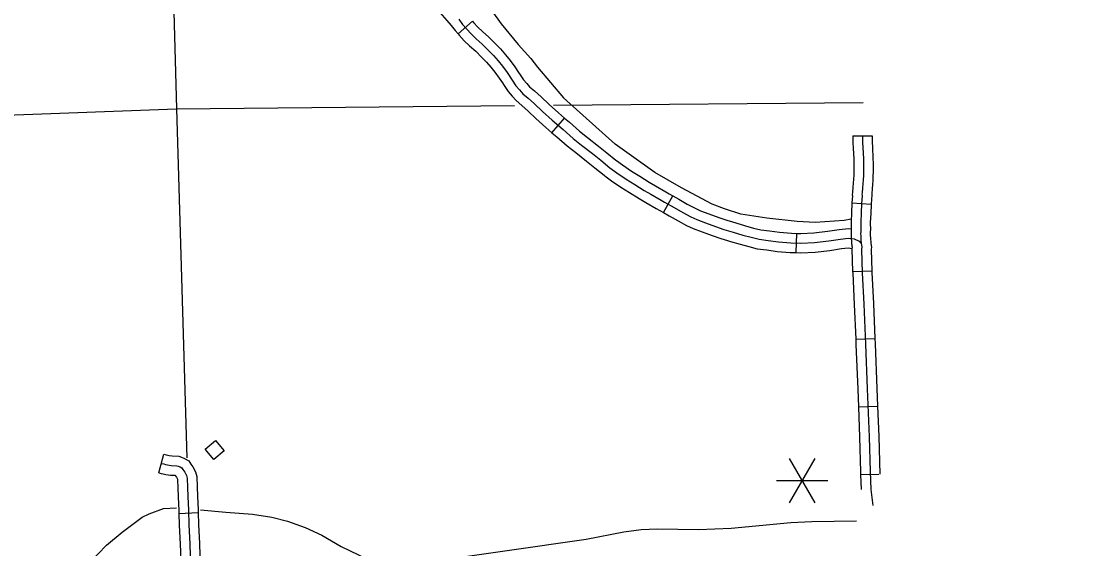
# Model space of a CAD drawing. Extents: x -19 to 366, y -4 to 359.
# Drawn here: x 168.146 to 169.712, y 177.432 to 178.21 of the extents above; entities that cross this region are included whole.
import ezdxf

# ---------------------------------------------------------------- set-up
doc = ezdxf.new("R2010")
doc.units = 0
for name, color, linetype in [('21', 7, 'Continuous'), ('R_Axis Annot', 7, 'Continuous'), ('R_ROW Annot', 7, 'Continuous'), ('R_Temp Easement', 7, 'Continuous'), ('Sheet Fence', 7, 'Continuous'), ('T_Indications', 7, 'Continuous'), ('T_Vehicle Path Lt Minor', 7, 'Continuous')]:
    doc.layers.add(name, color=color, linetype=linetype)

msp = doc.modelspace()

# ---------------------------------------------------------------- linework, layer by layer
at = {"layer": '21'}
msp.add_lwpolyline([(168.4322, 177.5913), (168.4449, 177.5762), (168.4298, 177.5635), (168.4171, 177.5786)], close=True, dxfattribs=at)
at = {"layer": 'R_Axis Annot'}
for points in [[(168.3614, 178.5634), (168.3745, 178.0811)], [(168.3745, 178.0811), (168.8736, 178.0857)], [(168.931, 178.0862), (169.3883, 178.0904)], [(167.3515, 178.0632), (167.8923, 178.0633), (168.123, 178.0716), (168.3745, 178.0811)], [(168.3745, 178.0811), (168.3902, 177.566)]]:
    msp.add_lwpolyline(points, dxfattribs=at)
at = {"layer": 'R_ROW Annot'}
for p, q in [((169.373, 178.041), (169.4014, 178.041)), ((169.3716, 177.9422), (169.4, 177.9401)), ((169.3726, 177.8408), (169.401, 177.8419)), ((169.3772, 177.7408), (169.4056, 177.7421)), ((169.3811, 177.641), (169.4094, 177.6421)), ((168.3487, 177.544), (168.3559, 177.5715)), ((169.3844, 177.5412), (169.4112, 177.542)), ((168.3782, 177.4839), (168.4066, 177.485))]:
    msp.add_line(p, q, dxfattribs=at)
for points in [[(169.373, 178.041), (169.373, 178.0382), (169.3731, 178.0309), (169.3736, 178.023), (169.3742, 178.0067), (169.3743, 178.0003), (169.3744, 177.9943), (169.3743, 177.9886), (169.3742, 177.9828), (169.3739, 177.977), (169.3735, 177.9713), (169.3729, 177.9652), (169.3724, 177.9581), (169.3721, 177.9542), (169.3724, 177.9525), (169.3716, 177.9422)], [(169.3872, 178.041), (169.3872, 178.0382), (169.3873, 178.0314), (169.3878, 178.0237), (169.3884, 178.0071)], [(169.4014, 178.041), (169.4014, 178.0383), (169.4015, 178.0319), (169.402, 178.0244), (169.4026, 178.0074), (169.4027, 178.0007), (169.4028, 177.9945), (169.4027, 177.9881), (169.4026, 177.9817), (169.4022, 177.9753), (169.4018, 177.969), (169.4012, 177.9629), (169.4007, 177.956), (169.4007, 177.9557), (169.401, 177.954), (169.4, 177.9401)], [(169.3884, 178.0071), (169.3885, 178.0005), (169.3886, 177.9944), (169.3885, 177.9883), (169.3884, 177.9823), (169.3881, 177.9762), (169.3876, 177.9701), (169.3871, 177.9641), (169.3866, 177.957), (169.3864, 177.9549), (169.3867, 177.9532), (169.3858, 177.9405), (169.3852, 177.9273), (169.3845, 177.9135), (169.3845, 177.9125), (169.3846, 177.9032), (169.3845, 177.8999), (169.3844, 177.8966), (169.3845, 177.8933), (169.3846, 177.89), (169.3849, 177.8867), (169.3852, 177.8834), (169.3854, 177.882)], [(169.3716, 177.9422), (169.3716, 177.9413), (169.371, 177.9279), (169.3703, 177.914), (169.3703, 177.9125), (169.3704, 177.9035), (169.3703, 177.9003), (169.3702, 177.8966), (169.3703, 177.8929), (169.3704, 177.8892), (169.3707, 177.8855), (169.3711, 177.8818), (169.3713, 177.8802), (169.3716, 177.8781), (169.3718, 177.8767), (169.3718, 177.8767), (169.3714, 177.8737), (169.3726, 177.8408)], [(169.4, 177.9401), (169.3999, 177.9397), (169.3994, 177.9266), (169.3987, 177.9131), (169.3987, 177.9124), (169.3988, 177.903), (169.3987, 177.8995), (169.3986, 177.8966), (169.3987, 177.8937), (169.3988, 177.8908), (169.399, 177.8879), (169.3993, 177.8851), (169.3995, 177.8839), (169.3997, 177.8822), (169.4005, 177.8769), (169.4001, 177.874), (169.4, 177.8734), (169.3999, 177.8727), (169.401, 177.8419)], [(169.3854, 177.882), (169.3856, 177.8801), (169.3861, 177.8769)], [(169.3861, 177.8769), (169.386, 177.876), (169.3859, 177.875), (169.3857, 177.8732), (169.3869, 177.839), (169.3891, 177.7928), (169.3917, 177.7335), (169.3942, 177.6676), (169.397, 177.597), (169.3985, 177.5458), (169.3993, 177.5192), (169.4025, 177.4958)], [(169.3726, 177.8408), (169.3727, 177.8384), (169.3749, 177.7921), (169.3772, 177.7408)], [(169.401, 177.8419), (169.4011, 177.8396), (169.4033, 177.7934), (169.4056, 177.7421)], [(169.3772, 177.7408), (169.3775, 177.733), (169.3801, 177.667), (169.3811, 177.641)], [(169.4056, 177.7421), (169.4059, 177.7341), (169.4084, 177.6681), (169.4094, 177.6421)], [(169.3811, 177.641), (169.3828, 177.5965), (169.3843, 177.5453), (169.3844, 177.5412)], [(169.4094, 177.6421), (169.4112, 177.5975), (169.4128, 177.542)], [(168.3559, 177.5715), (168.3597, 177.5705), (168.362, 177.5699), (168.3639, 177.5694), (168.3682, 177.5689), (168.378, 177.5684), (168.3823, 177.567), (168.3864, 177.5651), (168.3927, 177.5616), (168.3957, 177.5565), (168.3988, 177.5524), (168.4026, 177.545), (168.4047, 177.5382), (168.4052, 177.5226), (168.4058, 177.5092), (168.4065, 177.4893), (168.4066, 177.485)], [(168.3523, 177.5577), (168.356, 177.5568), (168.3585, 177.5561), (168.3614, 177.5554), (168.367, 177.5547), (168.3754, 177.5543), (168.3771, 177.5537), (168.38, 177.5524), (168.3824, 177.551), (168.3839, 177.5485), (168.3868, 177.5448), (168.3894, 177.5396), (168.3906, 177.5358), (168.391, 177.5221), (168.3916, 177.5087), (168.3923, 177.4888), (168.3931, 177.4671), (168.3945, 177.4389), (168.3956, 177.4048)], [(168.3487, 177.544), (168.3523, 177.543), (168.355, 177.5423), (168.3589, 177.5414), (168.3658, 177.5405), (168.3724, 177.5402), (168.3747, 177.5372), (168.3762, 177.5343), (168.3764, 177.5334), (168.3768, 177.5215), (168.3774, 177.5082), (168.3781, 177.4883), (168.3782, 177.4839)], [(169.3844, 177.5412), (169.3851, 177.5193)], [(168.3782, 177.4839), (168.3789, 177.4665), (168.3803, 177.4384), (168.3814, 177.4043), (168.3821, 177.384)], [(168.4066, 177.485), (168.4073, 177.4677), (168.4087, 177.4395), (168.4098, 177.4052), (168.4105, 177.385)]]:
    msp.add_lwpolyline(points, dxfattribs=at)
at = {"layer": 'R_Temp Easement'}
for points in [[(168.8288, 178.2414), (168.8538, 178.2064), (168.8791, 178.1759), (168.8978, 178.1552), (168.9076, 178.1422), (168.9458, 178.097)], [(169.3705, 177.918), (169.3599, 177.9162), (169.3171, 177.9132), (169.2909, 177.9144), (169.246, 177.9193), (169.2078, 177.9252), (169.1833, 177.9331), (169.1653, 177.94), (169.1199, 177.9645), (169.0807, 177.987), (169.0219, 178.0289), (168.9458, 178.097)], [(168.1535, 177.3292), (168.1931, 177.3673), (168.2254, 177.3913), (168.2466, 177.4115), (168.2714, 177.4368), (168.2944, 177.456), (168.3239, 177.4781), (168.3345, 177.4835), (168.3555, 177.4909), (168.3745, 177.4919)], [(168.4102, 177.4893), (168.4474, 177.4857), (168.4868, 177.4827), (168.5155, 177.4783), (168.5384, 177.4724), (168.5646, 177.463), (168.5891, 177.4516), (168.6177, 177.4353), (168.6557, 177.4169), (168.6666, 177.4128), (168.6792, 177.4097), (168.6903, 177.4091), (168.7393, 177.4116), (168.9792, 177.4458), (169.0347, 177.4565), (169.0603, 177.4601), (169.0843, 177.4611), (169.1449, 177.4602), (169.1935, 177.4623), (169.2812, 177.4706), (169.3126, 177.4721), (169.3782, 177.473)]]:
    msp.add_lwpolyline(points, dxfattribs=at)
at = {"layer": 'Sheet Fence'}
for points in [[(176.1271, 2.4436), (175.8876, 11.0613), (175.6472, 19.6792), (175.4061, 28.2972), (175.164, 36.9153), (174.9212, 45.5335), (174.6775, 54.1519), (174.433, 62.7704), (174.1876, 71.389), (173.9414, 80.0077), (173.6944, 88.6266), (173.4466, 97.2456), (173.1979, 105.8647), (172.9484, 114.484), (172.6981, 123.1034), (172.447, 131.7229), (172.195, 140.3425), (171.9422, 148.9623), (171.6886, 157.5822), (171.4342, 166.2022), (171.179, 174.8224), (170.9229, 183.4427), (170.666, 192.0631), (170.4084, 200.6837), (170.1499, 209.3044), (169.8906, 217.9252), (169.6305, 226.5461), (169.3695, 235.1672), (169.1078, 243.7884), (168.8453, 252.4098), (168.5819, 261.0312), (168.3178, 269.6528), (168.0528, 278.2746), (167.7871, 286.8964), (167.5205, 295.5185), (167.2532, 304.1406), (166.985, 312.7629), (166.7161, 321.3853), (166.4463, 330.0078), (166.1758, 338.6305), (165.9044, 347.2533)], [(168.7902, 2.2442), (168.5607, 10.8615), (168.3304, 19.479), (168.0993, 28.0965), (167.8673, 36.7142), (167.6346, 45.3321), (167.4011, 53.95), (167.1668, 62.5681), (166.9316, 71.1863), (166.6957, 79.8047), (166.459, 88.4232), (166.2215, 97.0418), (165.9832, 105.6605), (165.7441, 114.2794), (165.5043, 122.8984), (165.2636, 131.5176), (165.0221, 140.1368), (164.7799, 148.7563), (164.5369, 157.3758), (164.2931, 165.9955), (164.0485, 174.6153), (163.8031, 183.2352), (163.5569, 191.8553), (163.31, 200.4755), (163.0623, 209.0959), (162.8138, 217.7164), (162.5645, 226.337), (162.3145, 234.9577), (162.0637, 243.5786), (161.8121, 252.1997), (161.5597, 260.8208), (161.3066, 269.4421), (161.0527, 278.0636), (160.798, 286.6851), (160.5426, 295.3068), (160.2864, 303.9287), (160.0294, 312.5507), (159.7717, 321.1728), (159.5132, 329.7951), (159.2539, 338.4175), (158.9939, 347.04)], [(0, 172.2839), (7.1335, 172.2883), (14.267, 172.3015), (21.4005, 172.3236), (28.5339, 172.3544), (35.6673, 172.3941), (42.8006, 172.4426), (49.9339, 172.4999), (57.0671, 172.566), (64.2002, 172.6409), (71.3332, 172.7246), (78.4661, 172.8172), (85.5989, 172.9186), (92.7315, 173.0287), (99.8641, 173.1477), (106.9964, 173.2755), (114.1286, 173.4122), (121.2606, 173.5576), (128.3925, 173.7119), (135.5241, 173.8749), (142.6555, 174.0468), (149.7867, 174.2275), (156.9177, 174.417), (164.0485, 174.6153), (171.179, 174.8224), (178.3092, 175.0383), (185.4392, 175.2631), (192.5688, 175.4966), (199.6982, 175.739), (206.8273, 175.9902), (213.9561, 176.2502), (221.0845, 176.5189), (228.2126, 176.7965), (235.3404, 177.083), (242.4677, 177.3782), (249.5948, 177.6822), (256.7214, 177.995), (263.8476, 178.3167), (270.9735, 178.6471), (278.0989, 178.9863), (285.2239, 179.3344), (292.3485, 179.6912), (299.4726, 180.0569), (306.5963, 180.4314), (313.7195, 180.8146), (320.8422, 181.2067), (327.9644, 181.6076), (335.0862, 182.0172), (342.2074, 182.4357)]]:
    msp.add_spline(points, degree=3, dxfattribs=at)
at = {"layer": 'T_Indications'}
for p, q in [((168.7902, 178.1916), (168.8117, 178.2101)), ((168.9289, 178.0457), (168.9474, 178.0672)), ((169.0933, 177.9278), (169.1072, 177.9526)), ((169.2893, 177.8687), (169.2901, 177.8971))]:
    msp.add_line(p, q, dxfattribs=at)
for points in [[(168.7285, 178.2713), (168.7347, 178.2631), (168.7368, 178.2603), (168.7421, 178.2534), (168.7482, 178.2448), (168.753, 178.2378), (168.7588, 178.2286), (168.7666, 178.2191), (168.7735, 178.2113), (168.7803, 178.2039), (168.7859, 178.1966), (168.7902, 178.1916)], [(168.7912, 178.213), (168.7969, 178.2055), (168.8026, 178.199), (168.8096, 178.1913), (168.8168, 178.1843), (168.826, 178.1762), (168.8349, 178.1672), (168.8425, 178.1596), (168.8495, 178.1516), (168.8557, 178.1437), (168.8627, 178.1345), (168.8701, 178.1232), (168.8757, 178.115), (168.8808, 178.1089), (168.8859, 178.1032), (168.8938, 178.0965), (168.9032, 178.0881), (168.9149, 178.077), (168.9292, 178.0641), (168.9454, 178.0502), (168.9603, 178.0372), (168.9727, 178.0274), (168.9886, 178.0148), (169.0011, 178.0049), (169.0145, 177.994), (169.0248, 177.9864), (169.0383, 177.9772), (169.051, 177.9693), (169.0648, 177.9605), (169.0746, 177.9548), (169.0898, 177.9461), (169.0949, 177.9432), (169.1091, 177.9353), (169.1218, 177.9279), (169.1339, 177.9217), (169.1427, 177.9175), (169.1553, 177.9128), (169.1702, 177.9073), (169.1825, 177.9029), (169.1961, 177.899), (169.2105, 177.8947), (169.2229, 177.8913), (169.2345, 177.8885), (169.2481, 177.8868), (169.263, 177.8847), (169.2814, 177.8831), (169.2961, 177.8827), (169.3163, 177.8838), (169.3373, 177.8861)], [(168.8117, 178.2101), (168.8132, 178.2084), (168.8197, 178.2013), (168.8264, 178.1948), (168.8358, 178.1865), (168.845, 178.1772), (168.8529, 178.1693), (168.8605, 178.1606), (168.867, 178.1524), (168.8743, 178.1427), (168.8796, 178.1346)], [(168.7902, 178.1916), (168.7919, 178.1895), (168.7994, 178.1814), (168.8071, 178.1739), (168.8163, 178.1658), (168.8248, 178.1572), (168.8321, 178.1499), (168.8386, 178.1425), (168.8445, 178.135), (168.8511, 178.1263), (168.8558, 178.1191)], [(168.8796, 178.1346), (168.8819, 178.1311), (168.887, 178.1237), (168.8916, 178.1182), (168.8959, 178.1134), (168.9031, 178.1072), (168.9129, 178.0985), (168.9245, 178.0875), (168.9386, 178.0748), (168.9474, 178.0672)], [(168.8558, 178.1191), (168.8583, 178.1153), (168.8644, 178.1064), (168.8701, 178.0996), (168.876, 178.0931), (168.8844, 178.0858), (168.8936, 178.0776), (168.9052, 178.0666), (168.9198, 178.0534), (168.9289, 178.0457)], [(168.9474, 178.0672), (168.9547, 178.061), (168.9694, 178.0481), (168.9815, 178.0385), (168.9974, 178.026), (169.01, 178.016), (169.0232, 178.0053), (169.024, 178.0047)], [(168.9289, 178.0457), (168.9361, 178.0395), (168.9512, 178.0263), (168.9639, 178.0162), (168.9798, 178.0037), (168.9922, 177.9938), (169.0058, 177.9828), (169.0071, 177.9818)], [(169.024, 178.0047), (169.033, 177.998), (169.0461, 177.9891), (169.0586, 177.9813), (169.0722, 177.9726), (169.0817, 177.9671), (169.0968, 177.9585), (169.1019, 177.9555), (169.1072, 177.9526)], [(169.0071, 177.9818), (169.0166, 177.9748), (169.0306, 177.9653), (169.0434, 177.9573), (169.0574, 177.9484), (169.0675, 177.9425), (169.0827, 177.9338), (169.0879, 177.9308), (169.0933, 177.9278)], [(169.1072, 177.9526), (169.1161, 177.9476), (169.1286, 177.9403), (169.1401, 177.9344), (169.1482, 177.9306), (169.1602, 177.9261), (169.175, 177.9207), (169.1868, 177.9165), (169.1955, 177.9139)], [(169.0933, 177.9278), (169.102, 177.9229), (169.115, 177.9154), (169.1276, 177.9089), (169.1371, 177.9045), (169.1503, 177.8995), (169.1654, 177.894), (169.1781, 177.8894), (169.1877, 177.8866)], [(169.1955, 177.9139), (169.2001, 177.9126), (169.2145, 177.9084), (169.2265, 177.905), (169.237, 177.9025), (169.25, 177.9009), (169.2646, 177.8988), (169.2822, 177.8973), (169.2901, 177.8971)], [(169.2901, 177.8971), (169.296, 177.897), (169.3152, 177.8979), (169.3354, 177.9002), (169.3527, 177.9028), (169.3663, 177.9042), (169.3704, 177.9037)], [(169.1877, 177.8866), (169.1922, 177.8853), (169.2066, 177.8811), (169.2193, 177.8776), (169.2319, 177.8745), (169.2462, 177.8727), (169.2614, 177.8705), (169.2806, 177.869), (169.2893, 177.8687)], [(169.3373, 177.8861), (169.3545, 177.8887), (169.3662, 177.8899), (169.3751, 177.8889), (169.3823, 177.8857), (169.3854, 177.882)], [(169.2893, 177.8687), (169.2963, 177.8685), (169.3174, 177.8696), (169.3391, 177.872), (169.3562, 177.8746), (169.3661, 177.8756), (169.372, 177.8749)]]:
    msp.add_lwpolyline(points, dxfattribs=at)
at = {"layer": 'T_Vehicle Path Lt Minor'}
for p, q in [((169.317, 177.5651), (169.2791, 177.4995)), ((169.2791, 177.5651), (169.317, 177.4995)), ((169.2601, 177.5323), (169.3359, 177.5323))]:
    msp.add_line(p, q, dxfattribs=at)

doc.saveas('drawing.dxf')
